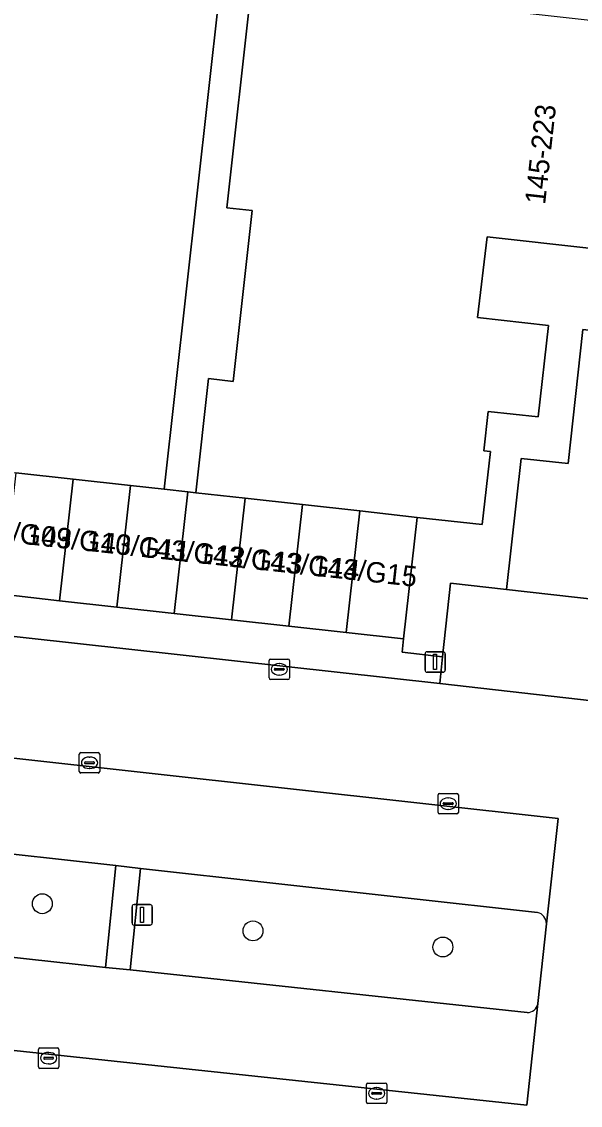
# Model space of a CAD drawing. Extents: x 161928 to 163071, y 386474 to 387428.
# Drawn here: x 162020.4 to 162047.7, y 386591.5 to 386644.6 of the extents above; entities that cross this region are included whole.
import ezdxf

# ---------------------------------------------------------------- set-up
doc = ezdxf.new("R2010")
doc.units = 0
for name, color, linetype in [('IMGEO_Boom', 7, 'Continuous'), ('IMGEO_Erf', 7, 'Continuous'), ('IMGEO_Groenvoorziening', 7, 'Continuous'), ('IMGEO_Kolk', 7, 'Continuous'), ('IMGEO_Lichtmast', 7, 'Continuous'), ('IMGEO_Pand', 7, 'Continuous'), ('IMGEO_Pand_nummerreeks', 7, 'Continuous'), ('IMGEO_Parkeervlak_open', 7, 'Continuous'), ('IMGEO_Rijbaan_lokaal_open', 7, 'Continuous'), ('IMGEO_Voetpad_open', 7, 'Continuous')]:
    doc.layers.add(name, color=color, linetype=linetype)

msp = doc.modelspace()

# ---------------------------------------------------------------- linework, layer by layer
at = {"layer": 'IMGEO_Boom'}
for centre in [(162021.372, 386601.382), (162031.701, 386600.05), (162041.011, 386599.259)]:
    msp.add_circle(centre, 0.489, dxfattribs=at)
at = {"layer": 'IMGEO_Erf'}
msp.add_lwpolyline([(162031.664, 386660.431), (162027.344, 386621.709), (162028.503, 386621.58), (162028.901, 386621.536), (162029.524, 386627.133), (162030.727, 386626.999), (162031.659, 386635.373), (162030.421, 386635.511), (162031.616, 386646.242), (162032.858, 386646.103), (162033.788, 386654.454), (162032.572, 386654.589), (162033.207, 386660.295)], close=True, dxfattribs=at)
at = {"layer": 'IMGEO_Groenvoorziening'}
for points in [[(162031.664, 386660.431), (162015.473, 386662.253), (161997.06, 386664.231), (161996.981, 386663.319), (161995.016, 386663.48), (161990.807, 386625.964), (161990.684, 386624.497), (161997.447, 386623.691), (161997.595, 386625.021), (162000.405, 386624.708), (162003.215, 386624.395), (162006.025, 386624.083), (162008.835, 386623.77), (162011.645, 386623.457), (162014.454, 386623.144), (162017.264, 386622.831), (162020.074, 386622.519), (162022.884, 386622.206), (162025.694, 386621.893), (162027.344, 386621.709)], [(162024.983, 386603.255), (162017.258, 386604.11), (162016.702, 386599.111), (162024.475, 386598.261)]]:
    msp.add_lwpolyline(points, close=True, dxfattribs=at)
for points in [[(162053.483, 386624.455), (162053.971, 386628.851), (162047.877, 386629.547), (162047.145, 386622.964), (162044.853, 386623.209), (162044.129, 386616.787), (162052.113, 386615.893)], [(162045.654, 386600.958), (162026.189, 386603.106), (162025.674, 386598.142), (162045.141, 386596.051)], [(162045.666, 386596.482), (162046.089, 386600.399)]]:
    msp.add_lwpolyline(points, dxfattribs=at)
for centre, radius, start, end in [((162045.503, 386600.392), 0.586, 0.7043, 75.074), ((162045.163, 386596.559), 0.509, 267.5262, 351.2425)]:
    msp.add_arc(centre, radius, start, end, dxfattribs=at)
at = {"layer": 'IMGEO_Kolk'}
for p, q in [((162032.49, 386612.452), (162032.49, 386613.304)), ((162032.565, 386613.378), (162033.417, 386613.378)), ((162032.978, 386613.158), (162033.003, 386613.158)), ((162033.491, 386613.304), (162033.491, 386612.452)), ((162032.749, 386612.872), (162032.749, 386612.884)), ((162033.187, 386612.835), (162032.789, 386612.835)), ((162032.792, 386612.921), (162033.19, 386612.921)), ((162033.001, 386612.598), (162032.976, 386612.598)), ((162033.233, 386612.884), (162033.233, 386612.872)), ((162033.417, 386612.378), (162032.565, 386612.378)), ((162023.186, 386607.867), (162023.186, 386608.719)), ((162023.261, 386608.793), (162024.113, 386608.793)), ((162023.488, 386608.336), (162023.886, 386608.336)), ((162023.674, 386608.573), (162023.699, 386608.573)), ((162024.187, 386608.719), (162024.187, 386607.867)), ((162024.113, 386607.793), (162023.261, 386607.793)), ((162023.445, 386608.287), (162023.445, 386608.299)), ((162023.883, 386608.25), (162023.485, 386608.25)), ((162023.697, 386608.013), (162023.672, 386608.013)), ((162023.929, 386608.299), (162023.929, 386608.287)), ((162040.847, 386606.789), (162041.699, 386606.789)), ((162040.772, 386605.863), (162040.772, 386606.715)), ((162041.031, 386606.283), (162041.031, 386606.295)), ((162041.469, 386606.246), (162041.071, 386606.246)), ((162041.074, 386606.332), (162041.472, 386606.332)), ((162041.26, 386606.569), (162041.285, 386606.569)), ((162041.515, 386606.295), (162041.515, 386606.283)), ((162041.773, 386606.715), (162041.773, 386605.863)), ((162041.699, 386605.789), (162040.847, 386605.789)), ((162041.283, 386606.009), (162041.258, 386606.009)), ((162021.182, 386593.382), (162021.182, 386594.234)), ((162021.257, 386594.308), (162022.109, 386594.308)), ((162021.67, 386594.088), (162021.695, 386594.088)), ((162022.183, 386594.234), (162022.183, 386593.382)), ((162021.441, 386593.802), (162021.441, 386593.814)), ((162021.879, 386593.765), (162021.481, 386593.765)), ((162021.484, 386593.851), (162021.882, 386593.851)), ((162021.693, 386593.528), (162021.668, 386593.528)), ((162021.925, 386593.814), (162021.925, 386593.802)), ((162022.109, 386593.308), (162021.257, 386593.308)), ((162037.262, 386591.657), (162037.262, 386592.509)), ((162037.337, 386592.583), (162038.189, 386592.583)), ((162038.263, 386592.509), (162038.263, 386591.657)), ((162037.521, 386592.077), (162037.521, 386592.089)), ((162037.959, 386592.04), (162037.561, 386592.04)), ((162037.564, 386592.126), (162037.962, 386592.126)), ((162037.75, 386592.363), (162037.775, 386592.363)), ((162038.005, 386592.089), (162038.005, 386592.077)), ((162038.189, 386591.583), (162037.337, 386591.583)), ((162037.773, 386591.803), (162037.748, 386591.803))]:
    msp.add_line(p, q, dxfattribs=at)
for points in [[(162032.49, 386612.452), (162032.49, 386613.304)], [(162032.565, 386613.378), (162033.417, 386613.378)], [(162033.491, 386613.304), (162033.491, 386612.452)], [(162033.417, 386612.378), (162032.565, 386612.378)], [(162023.186, 386607.867), (162023.186, 386608.719)], [(162023.261, 386608.793), (162024.113, 386608.793)], [(162024.187, 386608.719), (162024.187, 386607.867)], [(162024.113, 386607.793), (162023.261, 386607.793)], [(162040.847, 386606.789), (162041.699, 386606.789)], [(162040.772, 386605.863), (162040.772, 386606.715)], [(162041.773, 386606.715), (162041.773, 386605.863)], [(162041.699, 386605.789), (162040.847, 386605.789)], [(162021.182, 386593.382), (162021.182, 386594.234)], [(162021.257, 386594.308), (162022.109, 386594.308)], [(162022.183, 386594.234), (162022.183, 386593.382)], [(162022.109, 386593.308), (162021.257, 386593.308)], [(162037.262, 386591.657), (162037.262, 386592.509)], [(162037.337, 386592.583), (162038.189, 386592.583)], [(162038.263, 386592.509), (162038.263, 386591.657)], [(162038.189, 386591.583), (162037.337, 386591.583)]]:
    msp.add_lwpolyline(points, dxfattribs=at)
for centre, radius, start, end in [((162032.567, 386613.302), 0.0765, 91.552, 178.448), ((162032.567, 386613.302), 0.0765, 91.552, 178.448), ((162033.415, 386613.302), 0.0765, 1.552, 88.448), ((162033.415, 386613.302), 0.0765, 1.552, 88.448), ((162032.789, 386612.881), 0.0403, 85.8775, 175.7526), ((162032.786, 386612.871), 0.0366, 178.938, 274.7102), ((162033.19, 386612.878), 0.043, 264.8664, 352.4533), ((162033.194, 386612.883), 0.0386, 1.7309, 96.639), ((162032.567, 386612.454), 0.0765, 181.552, 268.448), ((162032.567, 386612.454), 0.0765, 181.552, 268.448), ((162033.415, 386612.454), 0.0765, 271.552, 358.448), ((162033.415, 386612.454), 0.0765, 271.552, 358.448), ((162023.263, 386608.717), 0.0765, 91.552, 178.448), ((162023.263, 386608.717), 0.0765, 91.552, 178.448), ((162023.485, 386608.296), 0.0403, 85.8775, 175.7526), ((162023.89, 386608.298), 0.0386, 1.7309, 96.639), ((162024.111, 386608.717), 0.0765, 1.552, 88.448), ((162024.111, 386608.717), 0.0765, 1.552, 88.448), ((162023.263, 386607.869), 0.0765, 181.552, 268.448), ((162023.263, 386607.869), 0.0765, 181.552, 268.448), ((162023.482, 386608.286), 0.0366, 178.938, 274.7102), ((162023.886, 386608.293), 0.043, 264.8664, 352.4533), ((162024.111, 386607.869), 0.0765, 271.552, 358.448), ((162024.111, 386607.869), 0.0765, 271.552, 358.448), ((162040.849, 386606.713), 0.0765, 91.552, 178.448), ((162040.849, 386606.713), 0.0765, 91.552, 178.448), ((162041.697, 386606.713), 0.0765, 1.552, 88.448), ((162041.697, 386606.713), 0.0765, 1.552, 88.448), ((162041.071, 386606.292), 0.0403, 85.8775, 175.7526), ((162041.068, 386606.282), 0.0366, 178.938, 274.7102), ((162041.472, 386606.289), 0.043, 264.8664, 352.4533), ((162041.476, 386606.294), 0.0386, 1.7309, 96.639), ((162040.849, 386605.865), 0.0765, 181.552, 268.448), ((162040.849, 386605.865), 0.0765, 181.552, 268.448), ((162041.697, 386605.865), 0.0765, 271.552, 358.448), ((162041.697, 386605.865), 0.0765, 271.552, 358.448), ((162021.259, 386594.232), 0.0765, 91.552, 178.448), ((162021.259, 386594.232), 0.0765, 91.552, 178.448), ((162022.107, 386594.232), 0.0765, 1.552, 88.448), ((162022.107, 386594.232), 0.0765, 1.552, 88.448), ((162021.481, 386593.811), 0.0403, 85.8775, 175.7526), ((162021.478, 386593.801), 0.0366, 178.938, 274.7102), ((162021.882, 386593.808), 0.043, 264.8664, 352.4533), ((162021.886, 386593.813), 0.0386, 1.7309, 96.639), ((162021.259, 386593.384), 0.0765, 181.552, 268.448), ((162021.259, 386593.384), 0.0765, 181.552, 268.448), ((162022.107, 386593.384), 0.0765, 271.552, 358.448), ((162022.107, 386593.384), 0.0765, 271.552, 358.448), ((162037.339, 386592.507), 0.0765, 91.552, 178.448), ((162037.339, 386592.507), 0.0765, 91.552, 178.448), ((162038.187, 386592.507), 0.0765, 1.552, 88.448), ((162038.187, 386592.507), 0.0765, 1.552, 88.448), ((162037.561, 386592.086), 0.0403, 85.8775, 175.7526), ((162037.558, 386592.076), 0.0366, 178.938, 274.7102), ((162037.962, 386592.083), 0.043, 264.8664, 352.4533), ((162037.966, 386592.088), 0.0386, 1.7309, 96.639), ((162037.339, 386591.659), 0.0765, 181.552, 268.448), ((162037.339, 386591.659), 0.0765, 181.552, 268.448), ((162038.187, 386591.659), 0.0765, 271.552, 358.448), ((162038.187, 386591.659), 0.0765, 271.552, 358.448)]:
    msp.add_arc(centre, radius, start, end, dxfattribs=at)
for centre, major_axis, ratio, start_param, end_param in [((162032.977, 386612.878), (-0.387, 0.002), 0.722429, 4.712389, 7.853982), ((162033.002, 386612.878), (-0.39, 0.002), 0.717154, 1.570796, 4.712389), ((162023.673, 386608.293), (-0.387, 0.002), 0.722429, 4.712389, 7.853982), ((162023.698, 386608.293), (-0.39, 0.002), 0.717154, 1.570796, 4.712389), ((162041.259, 386606.289), (-0.387, 0.002), 0.722429, 4.712389, 7.853982), ((162041.284, 386606.289), (-0.39, 0.002), 0.717154, 1.570796, 4.712389), ((162021.669, 386593.808), (-0.387, 0.002), 0.722429, 4.712389, 7.853982), ((162021.694, 386593.808), (-0.39, 0.002), 0.717154, 1.570796, 4.712389), ((162037.749, 386592.083), (-0.387, 0.002), 0.722429, 4.712389, 7.853982), ((162037.774, 386592.083), (-0.39, 0.002), 0.717154, 1.570796, 4.712389)]:
    msp.add_ellipse(centre, major_axis=major_axis, ratio=ratio, start_param=start_param, end_param=end_param, dxfattribs=at)
at = {"layer": 'IMGEO_Lichtmast'}
for p, q in [((162040.236, 386613.738), (162041.026, 386613.738)), ((162041.026, 386613.738), (162040.236, 386613.738)), ((162040.136, 386612.838), (162040.136, 386613.638)), ((162040.136, 386613.638), (162040.136, 386612.838)), ((162041.126, 386613.638), (162041.126, 386612.838)), ((162041.126, 386612.838), (162041.126, 386613.638)), ((162041.026, 386612.738), (162040.236, 386612.738)), ((162040.236, 386612.738), (162041.026, 386612.738)), ((162025.77, 386600.437), (162025.77, 386601.237)), ((162025.77, 386601.237), (162025.77, 386600.437)), ((162025.87, 386601.337), (162026.66, 386601.337)), ((162026.66, 386601.337), (162025.87, 386601.337)), ((162026.76, 386601.237), (162026.76, 386600.437)), ((162026.76, 386600.437), (162026.76, 386601.237)), ((162026.66, 386600.337), (162025.87, 386600.337)), ((162025.87, 386600.337), (162026.66, 386600.337))]:
    msp.add_line(p, q, dxfattribs=at)
for points in [[(162040.556, 386613.613), (162040.706, 386613.613), (162040.706, 386612.863), (162040.556, 386612.863), (162040.556, 386613.613)], [(162026.19, 386601.212), (162026.34, 386601.212), (162026.34, 386600.462), (162026.19, 386600.462), (162026.19, 386601.212)]]:
    msp.add_lwpolyline(points, dxfattribs=at)
for centre, start, end in [((162040.236, 386613.638), 90, 180), ((162040.236, 386613.638), 90, 180), ((162041.026, 386613.638), 0, 90), ((162041.026, 386613.638), 360, 90), ((162040.236, 386612.838), 180, 270), ((162040.236, 386612.838), 180, 270), ((162041.026, 386612.838), 270, 0), ((162041.026, 386612.838), 270, 0), ((162025.87, 386601.237), 90, 180), ((162025.87, 386601.237), 90, 180), ((162026.66, 386601.237), 0, 90), ((162026.66, 386601.237), 360, 90), ((162025.87, 386600.437), 180, 270), ((162025.87, 386600.437), 180, 270), ((162026.66, 386600.437), 270, 0), ((162026.66, 386600.437), 270, 0)]:
    msp.add_arc(centre, 0.1, start, end, dxfattribs=at)
at = {"layer": 'IMGEO_Pand'}
msp.add_lwpolyline([(162031.616, 386646.242), (162030.421, 386635.511), (162031.659, 386635.373), (162030.727, 386626.999), (162029.524, 386627.133), (162028.901, 386621.536), (162031.313, 386621.268), (162034.123, 386620.955), (162036.933, 386620.643), (162039.742, 386620.33), (162042.942, 386619.973), (162043.342, 386623.56), (162043.011, 386623.597), (162043.226, 386625.526), (162045.689, 386625.252), (162046.189, 386629.74), (162042.701, 386630.128), (162043.181, 386634.087), (162048.319, 386633.515), (162049.548, 386644.556), (162044.41, 386645.129)], dxfattribs=at)
for points in [[(162019.41, 386616.556), (162022.22, 386616.243), (162022.884, 386622.206), (162020.074, 386622.519)], [(162025.694, 386621.893), (162022.884, 386622.206), (162022.22, 386616.243), (162025.03, 386615.931)], [(162025.694, 386621.893), (162025.03, 386615.931), (162027.84, 386615.618), (162028.503, 386621.58), (162027.344, 386621.709)], [(162028.901, 386621.536), (162028.503, 386621.58), (162027.84, 386615.618), (162030.65, 386615.305), (162031.313, 386621.268)], [(162031.313, 386621.268), (162030.65, 386615.305), (162033.459, 386614.992), (162034.123, 386620.955)], [(162034.123, 386620.955), (162033.459, 386614.992), (162036.269, 386614.68), (162036.933, 386620.643)], [(162036.933, 386620.643), (162036.269, 386614.68), (162039.079, 386614.367), (162039.742, 386620.33)]]:
    msp.add_lwpolyline(points, close=True, dxfattribs=at)
at = {"layer": 'IMGEO_Parkeervlak_open'}
for points in [[(162052.113, 386615.893), (162044.129, 386616.787), (162041.384, 386617.095), (162041, 386613.497), (162040.86, 386612.186), (162051.78, 386610.944), (162051.809, 386611.197), (162052.344, 386615.562)], [(162046.089, 386600.399), (162046.661, 386605.563), (161999.322, 386610.817), (161998.748, 386605.643)], [(161999.268, 386606.107), (162016.03, 386604.242), (162017.258, 386604.11), (162024.983, 386603.255), (162026.189, 386603.106), (162045.654, 386600.958)], [(161998.312, 386601.546), (161997.747, 386596.555), (162045.121, 386591.495), (162045.666, 386596.482)], [(162025.674, 386598.142), (162024.475, 386598.261), (162016.702, 386599.111), (162015.502, 386599.239), (161998.676, 386601.032)], [(162045.141, 386596.051), (162025.674, 386598.142)]]:
    msp.add_lwpolyline(points, dxfattribs=at)
for centre, radius, start, end in [((162045.503, 386600.392), 0.586, 0.7043, 75.074), ((162045.163, 386596.559), 0.509, 267.5262, 351.2425)]:
    msp.add_arc(centre, radius, start, end, dxfattribs=at)
at = {"layer": 'IMGEO_Rijbaan_lokaal_open'}
msp.add_lwpolyline([(162051.78, 386610.944), (162040.86, 386612.186), (161995.25, 386617.216), (161994.754, 386612.959)], dxfattribs=at)
msp.add_lwpolyline([(161998.312, 386601.546), (161998.748, 386605.643), (161999.322, 386610.817), (162046.661, 386605.563), (162046.089, 386600.399), (162045.666, 386596.482), (162045.121, 386591.495), (161997.747, 386596.555)], close=True, dxfattribs=at)
at = {"layer": 'IMGEO_Voetpad_open'}
for points in [[(162047.877, 386629.547), (162053.971, 386628.851), (162054.418, 386632.792), (162048.319, 386633.515), (162043.181, 386634.087), (162042.701, 386630.128), (162046.189, 386629.74), (162045.689, 386625.252), (162043.226, 386625.526), (162043.011, 386623.597), (162043.342, 386623.56), (162042.942, 386619.973), (162039.742, 386620.33), (162039.079, 386614.367), (162039.014, 386613.721), (162041, 386613.497), (162041.384, 386617.095), (162044.129, 386616.787), (162044.853, 386623.209), (162047.145, 386622.964)], [(162019.41, 386616.556), (162016.601, 386616.869), (162013.791, 386617.182), (162010.981, 386617.494), (162008.171, 386617.807), (162005.361, 386618.12), (162002.552, 386618.433), (161999.742, 386618.745), (161996.932, 386619.058), (161996.871, 386618.476), (161995.39, 386618.643), (161995.25, 386617.216), (162040.86, 386612.186), (162041, 386613.497), (162039.014, 386613.721), (162039.079, 386614.367), (162036.269, 386614.68), (162033.459, 386614.992), (162030.65, 386615.305), (162027.84, 386615.618), (162025.03, 386615.931), (162022.22, 386616.243)], [(162026.189, 386603.106), (162024.983, 386603.255), (162024.475, 386598.261), (162025.674, 386598.142)]]:
    msp.add_lwpolyline(points, close=True, dxfattribs=at)

# ---------------------------------------------------------------- texts
at = {"layer": 'IMGEO_Pand_nummerreeks'}
for s, rotation, p in [('145-223', 83.6484, (162046.021, 386635.647)), ('143/G09', 353.7474, (162017.64, 386619.334)), ('143/G10', 353.7474, (162020.545, 386619.015)), ('143/G11', 353.7474, (162023.461, 386618.696)), ('143/G12', 353.7474, (162026.154, 386618.401)), ('143/G13', 353.7474, (162028.969, 386618.092)), ('143/G14', 353.7474, (162031.777, 386617.785)), ('143/G15', 353.7474, (162034.586, 386617.477))]:
    msp.add_text(s, height=1, rotation=rotation, dxfattribs=at).set_placement(p)

doc.saveas('drawing.dxf')
